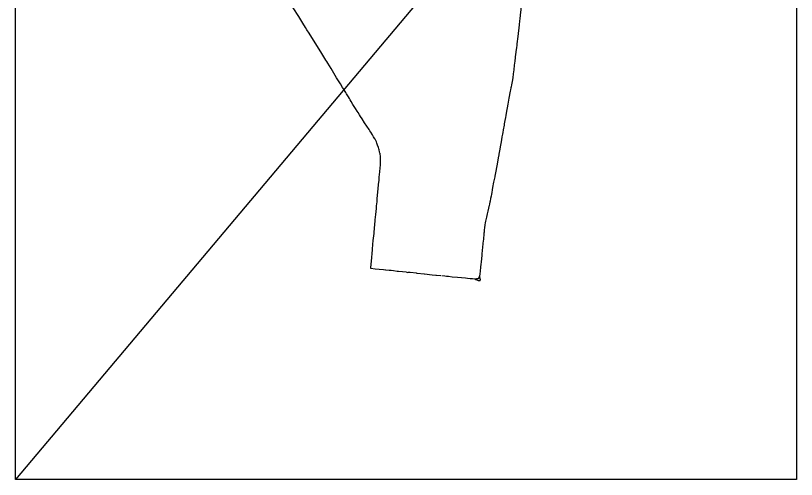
# Model space of a CAD drawing. Extents: x 0 to 1067, y 0 to 440.
# Drawn here: x 778.5 to 1066.8, y 32.3 to 203.7 of the extents above; entities that cross this region are included whole.
import ezdxf

# ---------------------------------------------------------------- set-up
doc = ezdxf.new("R2010")
doc.units = 0
doc.layers.add('Default', color=7, linetype='Continuous')
doc.layers.add('SC_Scratch1', color=7, linetype='Continuous')

msp = doc.modelspace()

# ---------------------------------------------------------------- linework, layer by layer
at = {"layer": 'Default'}
for p, q in [((922.87, 108.85), (919.81, 109.15)), ((922.87, 108.85), (923.35, 108.8)), ((935.51, 107.51), (933.91, 107.65))]:
    msp.add_line(p, q, dxfattribs=at)
for points in [[(965.67, 211.13), (965.53, 210.01), (965.35, 208.58), (965.19, 207.13), (965.06, 206.04), (965.01, 205.66), (964.94, 205.06), (964.65, 202.49), (964.57, 201.8), (964.38, 200.21), (963.87, 195.92), (963.56, 193.25), (963.51, 192.81), (963.38, 191.74), (963.2, 190.41), (963.14, 189.85), (963.11, 189.58), (962.8, 186.81), (962.62, 185.33), (962.42, 183.67), (962.23, 182.16)], [(886.04, 198.41), (885.5, 199.27), (884.49, 200.85), (882.99, 203.29), (880.98, 206.48)], [(891.11, 190.25), (887.8, 195.57), (886.81, 197.2), (886.04, 198.41)], [(893.37, 186.68), (893.07, 187.15), (891.11, 190.25)], [(903.05, 170.89), (902.39, 171.96), (902.04, 172.53), (901.75, 173.01), (901.37, 173.65), (900.92, 174.39), (900.7, 174.75), (900.38, 175.28), (899.58, 176.58), (899.23, 177.15), (898.45, 178.43), (897.01, 180.74), (894.97, 184.08), (893.72, 186.1), (893.37, 186.68)], [(962.23, 182.16), (962.21, 181.98), (962.06, 180.85), (961.9, 179.97), (961.56, 178.11), (961.42, 177.36), (961.34, 176.93), (961.21, 176.25), (961.13, 175.77), (960.65, 173.16), (960.27, 171), (959.66, 167.69), (959.49, 166.73), (959.36, 166.01), (959.16, 164.94), (958.92, 163.63), (958.85, 163.24), (958.53, 161.42), (958.37, 160.54), (958.24, 159.84), (958.06, 158.83), (957.86, 157.72), (957.25, 154.42), (957.24, 154.37), (956.9, 152.51), (956.86, 152.28)], [(909.28, 161.14), (909, 161.59), (907.34, 164.11), (906.4, 165.54), (905.85, 166.39), (905.45, 167.02), (904.9, 167.9), (904.61, 168.38), (903.98, 169.39), (903.05, 170.89)], [(913.25, 150.81), (913.25, 150.86), (913.21, 151.37), (913.17, 151.85), (913.11, 152.33), (913.03, 152.75), (913.02, 152.8), (912.89, 153.38), (912.7, 154.1), (912.58, 154.47), (912.44, 154.95), (912.15, 155.83), (911.9, 156.53), (911.68, 157.06), (911.45, 157.54), (911.21, 158.01), (911.14, 158.12), (910.66, 158.94), (910.2, 159.66), (909.59, 160.64), (909.28, 161.14)], [(913.16, 148.19), (913.18, 148.48), (913.25, 149.54), (913.26, 150.05), (913.26, 150.53), (913.26, 150.58), (913.25, 150.81)], [(956.86, 152.28), (956.65, 151.17), (956.5, 150.3), (956.12, 148.2), (955.65, 145.62), (955.42, 144.41), (955.37, 144.11), (955, 142.13), (954.63, 140.16), (954.47, 139.35), (954.29, 138.34), (954.16, 137.67), (954.03, 136.93), (953.87, 136.08), (953.67, 135.12), (953.6, 134.8), (953.46, 134.16), (953.28, 133.36), (953.23, 133.13)], [(909.65, 110.23), (909.68, 110.61), (909.99, 114.16), (910.03, 114.58), (910.12, 115.59), (910.29, 117.38), (910.43, 119.07), (910.56, 120.63), (910.82, 123.14), (910.87, 123.69), (911, 125.02), (911.02, 125.25), (911.12, 126.36), (911.25, 127.96), (911.28, 128.37), (911.35, 129.1), (911.36, 129.14), (911.47, 130.27), (911.56, 131.15), (911.6, 131.47), (911.67, 132.28), (911.73, 132.9), (911.78, 133.45), (911.93, 134.85), (911.97, 135.3), (912.02, 135.82), (912.03, 136), (912.14, 137.3), (912.37, 139.73), (912.52, 141.33), (912.66, 142.89), (912.7, 143.37), (912.76, 143.97), (912.96, 145.97), (913.1, 147.41), (913.13, 147.65), (913.16, 148.19)], [(953.23, 133.13), (953.09, 132.53), (952.84, 131.41), (952.61, 130.39), (952.34, 129.2), (952.02, 127.78), (951.88, 127.09), (951.77, 126.43), (951.63, 125.32), (951.55, 124.58), (951.54, 124.49), (951.45, 123.62)], [(951.45, 123.62), (951.42, 123.33), (951.41, 123.22), (951.4, 123.07), (951.2, 121.07), (951.05, 119.61), (951.03, 119.4), (950.76, 116.88), (950.64, 115.66), (950.6, 115.23), (950.33, 112.58), (950.25, 111.8), (950.14, 110.74), (949.97, 109.24), (949.86, 108.31), (949.76, 107.41)], [(915.09, 109.67), (914.34, 109.74), (912.75, 109.9), (911.25, 110.05), (909.65, 110.23)], [(919.81, 109.15), (919.35, 109.19), (918.05, 109.34), (917.09, 109.45), (916.39, 109.53), (915.2, 109.66), (915.09, 109.67)], [(926.53, 108.47), (924.11, 108.72), (923.35, 108.8)], [(929.4, 108.15), (929.36, 108.15), (926.8, 108.44), (926.53, 108.47)], [(933.91, 107.65), (933.65, 107.68), (932.28, 107.83), (929.4, 108.15)], [(939.73, 107.1), (938.27, 107.24), (937.58, 107.3), (936.99, 107.36), (935.81, 107.48)], [(944.54, 106.66), (943.11, 106.78), (941.67, 106.91), (939.73, 107.1)], [(949.76, 107.41), (949.68, 107.24), (949.6, 107.1), (949.54, 106.97), (949.48, 106.85), (949.45, 106.78), (949.43, 106.71), (949.4, 106.64), (949.38, 106.58), (949.36, 106.5)], [(950.04, 105.81), (950.05, 105.89), (950.06, 105.96), (950.08, 106.12), (950.08, 106.25), (950.07, 106.32), (950.06, 106.38), (950.05, 106.45), (950.03, 106.55), (950, 106.71), (949.95, 106.88), (949.89, 107.07), (949.84, 107.22), (949.76, 107.41)], [(948.02, 106.31), (947.2, 106.39), (946.32, 106.48), (945.28, 106.59), (944.54, 106.66)], [(949.36, 106.5), (949.2, 106.48), (949.05, 106.46), (948.84, 106.43), (948.61, 106.39), (948.38, 106.36), (948.02, 106.31)], [(948.02, 106.31), (948.34, 106.19), (948.75, 106.05), (949.02, 105.95), (949.16, 105.9), (949.28, 105.86)], [(949.28, 105.86), (949.35, 105.83), (949.44, 105.81), (949.51, 105.79), (949.57, 105.78), (949.64, 105.77)], [(949.64, 105.77), (949.72, 105.77), (949.82, 105.78), (949.91, 105.79), (950.04, 105.81)]]:
    msp.add_lwpolyline(points, dxfattribs=at)
at = {"layer": 'SC_Scratch1'}
msp.add_line((1066.8, 374.99), (778.45, 32.34), dxfattribs=at)
msp.add_lwpolyline([(778.45, 374.99), (1066.8, 374.99), (1066.8, 32.34), (778.45, 32.34)], close=True, dxfattribs=at)

doc.saveas('drawing.dxf')
